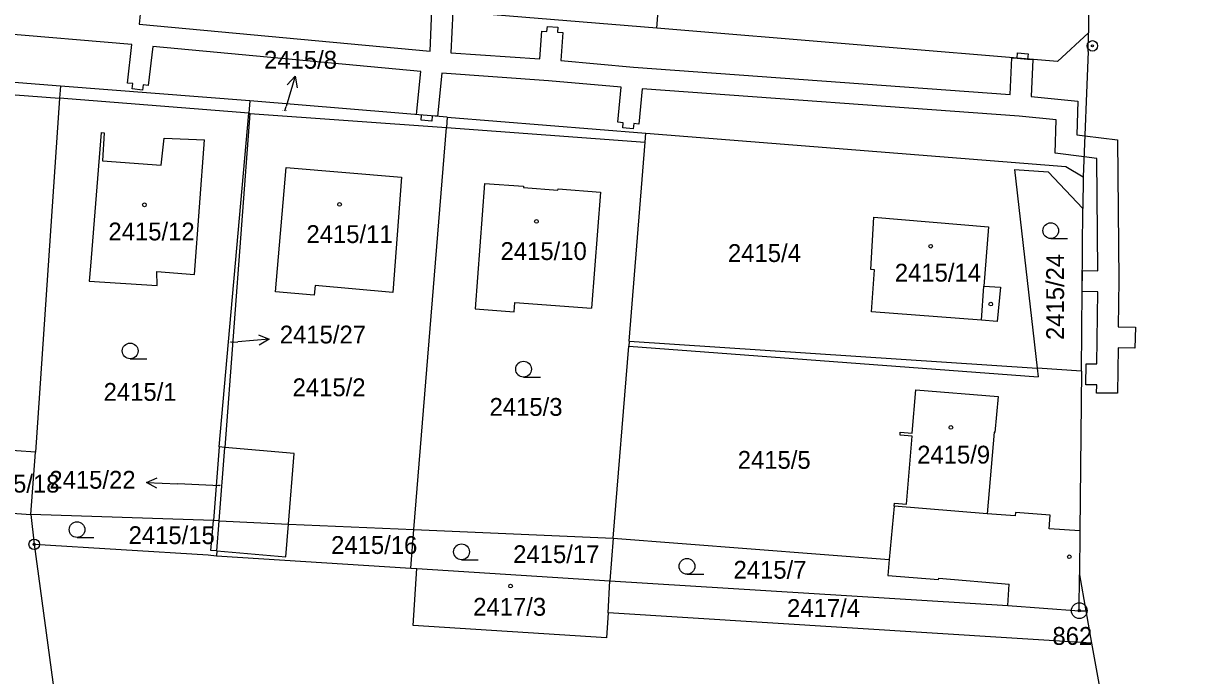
# Model space of a CAD drawing. Extents: x -755819 to -753140, y -1169796 to -1166000.
# Drawn here: x -755476.4 to -755365.5, y -1168194.5 to -1168132.3 of the extents above; entities that cross this region are included whole.
import ezdxf

# ---------------------------------------------------------------- set-up
doc = ezdxf.new("R2010")
doc.units = 0
for name, color, linetype in [('Vrstva 1', 7, 'Continuous'), ('Vrstva 16', 7, 'Continuous'), ('Vrstva 17', 7, 'Continuous'), ('Vrstva 18', 7, 'Continuous'), ('Vrstva 19', 7, 'Continuous'), ('Vrstva 24', 7, 'Continuous'), ('Vrstva 25', 7, 'Continuous'), ('Vrstva 27', 7, 'Continuous'), ('Vrstva 4', 7, 'Continuous'), ('Vrstva 6', 7, 'Continuous')]:
    doc.layers.add(name, color=color, linetype=linetype)

msp = doc.modelspace()

# ---------------------------------------------------------------- linework, layer by layer
at = {"layer": 'Vrstva 1'}
for p, q in [((-755416.04, -1168132.79), (-755414.67, -1168115.17)), ((-755374.9, -1168127.3), (-755374.91, -1168133.22)), ((-755416.04, -1168132.79), (-755435.92, -1168131.15)), ((-755377.87, -1168135.97), (-755416.04, -1168132.79)), ((-755374.91, -1168133.22), (-755377.87, -1168135.97)), ((-755374.92, -1168135.02), (-755374.91, -1168133.22)), ((-755374.92, -1168135.02), (-755375.4, -1168146.95)), ((-755472.87, -1168138.31), (-755490.84, -1168136.93)), ((-755490.86, -1168138.12), (-755472.95, -1168139.47)), ((-755454.81, -1168139.72), (-755472.87, -1168138.31)), ((-755472.95, -1168139.47), (-755475.25, -1168173.23)), ((-755454.91, -1168140.9), (-755472.95, -1168139.47)), ((-755436.01, -1168141.27), (-755454.81, -1168139.72)), ((-755457.74, -1168172.71), (-755454.91, -1168140.9)), ((-755454.83, -1168140.91), (-755457.22, -1168172.76)), ((-755454.91, -1168140.9), (-755454.83, -1168140.91)), ((-755454.83, -1168140.91), (-755436.09, -1168142.24)), ((-755436.01, -1168141.27), (-755417.08, -1168142.79)), ((-755439.19, -1168180.6), (-755436.09, -1168142.24)), ((-755436.09, -1168142.24), (-755417.15, -1168143.66)), ((-755469, -1168142.74), (-755470.02, -1168155.48)), ((-755469, -1168142.74), (-755468.7, -1168142.76)), ((-755468.7, -1168142.76), (-755468.88, -1168145.42)), ((-755463.28, -1168145.85), (-755463, -1168143.26)), ((-755463, -1168143.26), (-755459.15, -1168143.42)), ((-755460.1, -1168156.27), (-755459.15, -1168143.42)), ((-755418.68, -1168162.62), (-755417.15, -1168143.66)), ((-755417.15, -1168143.66), (-755417.08, -1168142.79)), ((-755417.08, -1168142.79), (-755377.05, -1168145.99)), ((-755468.88, -1168145.42), (-755463.28, -1168145.85)), ((-755377.05, -1168145.99), (-755375.4, -1168146.95)), ((-755452.37, -1168157.93), (-755451.36, -1168146.06)), ((-755451.36, -1168146.06), (-755440.36, -1168146.99)), ((-755440.36, -1168146.99), (-755441.19, -1168157.98)), ((-755381.95, -1168146.25), (-755379.79, -1168165.2)), ((-755381.95, -1168146.25), (-755378.75, -1168146.48)), ((-755378.75, -1168146.48), (-755375.43, -1168149.97)), ((-755375.4, -1168146.95), (-755375.43, -1168149.97)), ((-755432.47, -1168147.59), (-755433.36, -1168159.56)), ((-755432.47, -1168147.59), (-755428.76, -1168147.86)), ((-755428.76, -1168147.86), (-755428.76, -1168147.99)), ((-755428.76, -1168147.99), (-755425.46, -1168148.23)), ((-755425.46, -1168148.23), (-755425.44, -1168148.11)), ((-755425.44, -1168148.11), (-755421.42, -1168148.41)), ((-755421.42, -1168148.41), (-755422.25, -1168159.47)), ((-755375.57, -1168165.48), (-755375.43, -1168149.97)), ((-755395.63, -1168155.81), (-755395.35, -1168150.82)), ((-755395.35, -1168150.82), (-755384.42, -1168151.73)), ((-755384.42, -1168151.73), (-755384.86, -1168157.37)), ((-755470.02, -1168155.48), (-755470.13, -1168156.9)), ((-755395.28, -1168155.83), (-755395.63, -1168155.81)), ((-755395.59, -1168159.82), (-755395.28, -1168155.83)), ((-755470.13, -1168156.9), (-755463.67, -1168157.33)), ((-755463.7, -1168155.98), (-755460.1, -1168156.27)), ((-755463.67, -1168157.33), (-755463.7, -1168155.98)), ((-755448.68, -1168158.24), (-755452.37, -1168157.93)), ((-755448.6, -1168157.33), (-755448.68, -1168158.24)), ((-755441.19, -1168157.98), (-755448.6, -1168157.33)), ((-755384.86, -1168157.37), (-755383.28, -1168157.49)), ((-755383.28, -1168157.49), (-755383.61, -1168160.75)), ((-755429.64, -1168159.82), (-755429.57, -1168158.95)), ((-755429.57, -1168158.95), (-755422.25, -1168159.47)), ((-755433.36, -1168159.56), (-755429.64, -1168159.82)), ((-755385.11, -1168160.64), (-755395.59, -1168159.82)), ((-755383.61, -1168160.75), (-755385.11, -1168160.64)), ((-755418.68, -1168162.62), (-755418.72, -1168163.11)), ((-755420.19, -1168181.41), (-755418.72, -1168163.11)), ((-755418.72, -1168163.11), (-755379.7, -1168166.02)), ((-755375.57, -1168165.48), (-755379.79, -1168165.2)), ((-755379.79, -1168165.2), (-755379.7, -1168166.02)), ((-755375.57, -1168165.48), (-755375.73, -1168180.73)), ((-755391.69, -1168171.39), (-755391.35, -1168167.27)), ((-755391.35, -1168167.27), (-755383.52, -1168167.92)), ((-755383.52, -1168167.92), (-755383.82, -1168171.33)), ((-755392.86, -1168171.6), (-755392.84, -1168171.3)), ((-755392.84, -1168171.3), (-755391.69, -1168171.39)), ((-755383.9, -1168171.32), (-755384.57, -1168179.1)), ((-755383.82, -1168171.33), (-755383.9, -1168171.32)), ((-755391.72, -1168171.69), (-755392.86, -1168171.6)), ((-755392.26, -1168178.18), (-755391.72, -1168171.69)), ((-755475.25, -1168173.23), (-755481.97, -1168172.74)), ((-755475.68, -1168179.17), (-755475.25, -1168173.23)), ((-755457.74, -1168172.71), (-755458.3, -1168179.72)), ((-755457.22, -1168172.76), (-755457.74, -1168172.71)), ((-755457.74, -1168179.75), (-755457.22, -1168172.76)), ((-755393.42, -1168178.37), (-755393.4, -1168178.08)), ((-755393.4, -1168178.08), (-755392.26, -1168178.18)), ((-755482.4, -1168178.68), (-755475.68, -1168179.17)), ((-755458.3, -1168179.72), (-755475.68, -1168179.17)), ((-755475.68, -1168179.17), (-755475.37, -1168182)), ((-755393.42, -1168178.37), (-755393.89, -1168183.45)), ((-755381.89, -1168179.29), (-755384.57, -1168179.1)), ((-755381.86, -1168178.97), (-755381.89, -1168179.29)), ((-755378.56, -1168179.21), (-755381.86, -1168178.97)), ((-755378.66, -1168180.52), (-755378.56, -1168179.21)), ((-755457.74, -1168179.75), (-755458.3, -1168179.72)), ((-755457.96, -1168182.63), (-755457.74, -1168179.75)), ((-755457.74, -1168179.75), (-755451.13, -1168180.07)), ((-755451.13, -1168180.07), (-755439.19, -1168180.6)), ((-755439.49, -1168184.28), (-755439.19, -1168180.6)), ((-755439.19, -1168180.6), (-755420.19, -1168181.41)), ((-755420.19, -1168181.41), (-755420.52, -1168185.49)), ((-755420.19, -1168181.41), (-755393.89, -1168183.45)), ((-755375.73, -1168180.73), (-755378.66, -1168180.52)), ((-755375.73, -1168180.73), (-755375.76, -1168184.91)), ((-755475.37, -1168182), (-755458.79, -1168182.99)), ((-755475.37, -1168182), (-755467.53, -1168239.74)), ((-755458.79, -1168182.99), (-755457.99, -1168183.1)), ((-755457.96, -1168182.63), (-755457.99, -1168183.1)), ((-755457.99, -1168183.1), (-755439.49, -1168184.28)), ((-755393.89, -1168183.45), (-755394.04, -1168184.97)), ((-755439.49, -1168184.28), (-755438.92, -1168184.32)), ((-755439.27, -1168189.74), (-755438.92, -1168184.32)), ((-755438.92, -1168184.32), (-755420.52, -1168185.49)), ((-755420.68, -1168188.54), (-755420.52, -1168185.49)), ((-755420.52, -1168185.49), (-755382.59, -1168187.85)), ((-755394.04, -1168184.97), (-755389.19, -1168185.37)), ((-755389.19, -1168185.37), (-755389.17, -1168185.22)), ((-755389.17, -1168185.22), (-755382.45, -1168185.8)), ((-755382.59, -1168187.85), (-755382.45, -1168185.8)), ((-755382.59, -1168187.85), (-755375.78, -1168188.33)), ((-755420.68, -1168188.54), (-755420.84, -1168190.91)), ((-755374.6, -1168191.42), (-755420.68, -1168188.54)), ((-755375.78, -1168188.33), (-755375.15, -1168188.34)), ((-755375.15, -1168188.34), (-755374.6, -1168191.42)), ((-755420.84, -1168190.91), (-755439.27, -1168189.74)), ((-755374.6, -1168191.42), (-755365.54, -1168242.15))]:
    msp.add_line(p, q, dxfattribs=at)
at = {"layer": 'Vrstva 16'}
for p, q in [((-755450.49, -1168137.37), (-755451.36, -1168140.24)), ((-755451.5, -1168140.68), (-755451.36, -1168140.24)), ((-755452.97, -1168162.43), (-755455.96, -1168162.68)), ((-755456.64, -1168162.73), (-755455.96, -1168162.68)), ((-755464.68, -1168176.1), (-755461.68, -1168176.24)), ((-755457.69, -1168176.43), (-755461.68, -1168176.24))]:
    msp.add_line(p, q, dxfattribs=at)
for points in [[(-755451.26, -1168138.18), (-755450.49, -1168137.37), (-755450.3, -1168138.47)], [(-755454.01, -1168162.02), (-755452.97, -1168162.43), (-755453.93, -1168163.01)], [(-755463.7, -1168176.64), (-755464.68, -1168176.1), (-755463.65, -1168175.65)]]:
    msp.add_lwpolyline(points, dxfattribs=at)
at = {"layer": 'Vrstva 24'}
for centre, radius in [((-755374.53, -1168134.47), 0.5), ((-755374.53, -1168134.47), 0.1), ((-755475.37, -1168182), 0.5), ((-755475.37, -1168182), 0.1), ((-755375.78, -1168188.33), 0.75), ((-755375.78, -1168188.33), 0.1)]:
    msp.add_circle(centre, radius, dxfattribs=at)
at = {"layer": 'Vrstva 25'}
for p, q in [((-755378.5, -1168152.84), (-755376.9, -1168152.84)), ((-755466.23, -1168164.31), (-755464.63, -1168164.31)), ((-755428.74, -1168166.05), (-755427.14, -1168166.05)), ((-755471.29, -1168181.35), (-755469.69, -1168181.35)), ((-755434.65, -1168183.47), (-755433.05, -1168183.47)), ((-755413.16, -1168184.85), (-755411.56, -1168184.85))]:
    msp.add_line(p, q, dxfattribs=at)
for centre, radius in [((-755464.87, -1168149.63), 0.175), ((-755446.27, -1168149.59), 0.175), ((-755427.51, -1168151.21), 0.175), ((-755378.5, -1168152.09), 0.75), ((-755389.94, -1168153.58), 0.175), ((-755384.21, -1168159.09), 0.175), ((-755466.23, -1168163.56), 0.75), ((-755428.74, -1168165.3), 0.75), ((-755388.01, -1168170.86), 0.175), ((-755471.29, -1168180.6), 0.75), ((-755434.65, -1168182.72), 0.75), ((-755413.16, -1168184.1), 0.75), ((-755376.73, -1168183.19), 0.175), ((-755429.98, -1168185.99), 0.175)]:
    msp.add_circle(centre, radius, dxfattribs=at)
at = {"layer": 'Vrstva 27'}
for p, q in [((-755465.08, -1168129.64), (-755465.38, -1168132.4)), ((-755437.65, -1168134.97), (-755437.47, -1168131.07)), ((-755435.48, -1168131.19), (-755435.66, -1168135.13)), ((-755465.38, -1168132.4), (-755437.65, -1168134.97)), ((-755426.51, -1168133.1), (-755426.47, -1168132.61)), ((-755426.47, -1168132.61), (-755425.48, -1168132.68)), ((-755425.48, -1168132.68), (-755425.51, -1168133.18)), ((-755466.08, -1168134.35), (-755481.76, -1168133)), ((-755427.2, -1168135.72), (-755427.01, -1168133.07)), ((-755427.01, -1168133.07), (-755426.51, -1168133.1)), ((-755425.51, -1168133.18), (-755425.01, -1168133.21)), ((-755425.01, -1168133.21), (-755425.2, -1168135.88)), ((-755466.48, -1168138.02), (-755466.08, -1168134.35)), ((-755464.08, -1168134.53), (-755464.5, -1168138.24)), ((-755438.52, -1168136.9), (-755464.08, -1168134.53)), ((-755435.66, -1168135.13), (-755427.2, -1168135.72)), ((-755425.2, -1168135.88), (-755418.27, -1168136.5)), ((-755382.37, -1168139.12), (-755382.2, -1168135.61)), ((-755382.2, -1168135.61), (-755381.7, -1168135.65)), ((-755381.7, -1168135.65), (-755381.66, -1168135.15)), ((-755380.71, -1168135.73), (-755381.7, -1168135.65)), ((-755381.7, -1168135.65), (-755380.71, -1168135.73)), ((-755381.66, -1168135.15), (-755380.66, -1168135.24)), ((-755380.66, -1168135.24), (-755380.71, -1168135.73)), ((-755380.71, -1168135.73), (-755380.21, -1168135.78)), ((-755380.21, -1168135.78), (-755380.38, -1168139.29)), ((-755438.94, -1168141.03), (-755438.52, -1168136.9)), ((-755436.53, -1168137.07), (-755436.95, -1168141.19)), ((-755426.35, -1168137.79), (-755436.53, -1168137.07)), ((-755418.27, -1168136.5), (-755382.37, -1168139.12)), ((-755465.99, -1168138.07), (-755466.48, -1168138.02)), ((-755466.04, -1168138.57), (-755465.99, -1168138.07)), ((-755464.99, -1168138.19), (-755465.05, -1168138.68)), ((-755464.5, -1168138.24), (-755464.99, -1168138.19)), ((-755419.44, -1168138.41), (-755426.35, -1168137.79)), ((-755465.05, -1168138.68), (-755466.04, -1168138.57)), ((-755419.74, -1168141.75), (-755419.44, -1168138.41)), ((-755417.44, -1168138.57), (-755417.74, -1168141.93)), ((-755381.51, -1168141.19), (-755417.44, -1168138.57)), ((-755380.38, -1168139.29), (-755375.92, -1168139.73)), ((-755375.92, -1168139.73), (-755376.02, -1168142.95)), ((-755438.45, -1168141.07), (-755438.94, -1168141.03)), ((-755438.49, -1168141.57), (-755438.45, -1168141.07)), ((-755437.45, -1168141.15), (-755437.49, -1168141.65)), ((-755436.95, -1168141.19), (-755437.45, -1168141.15)), ((-755377.98, -1168141.53), (-755381.51, -1168141.19)), ((-755378.08, -1168144.71), (-755377.98, -1168141.53)), ((-755437.49, -1168141.65), (-755438.49, -1168141.57)), ((-755419.24, -1168141.8), (-755419.74, -1168141.75)), ((-755419.28, -1168142.29), (-755419.24, -1168141.8)), ((-755418.29, -1168142.38), (-755419.28, -1168142.29)), ((-755418.24, -1168141.88), (-755418.29, -1168142.38)), ((-755417.74, -1168141.93), (-755418.24, -1168141.88)), ((-755376.02, -1168142.95), (-755375.24, -1168143.04)), ((-755375.24, -1168143.04), (-755372.13, -1168143.42)), ((-755372.13, -1168143.42), (-755372.01, -1168156.81)), ((-755375.32, -1168145.05), (-755378.08, -1168144.71)), ((-755374.11, -1168145.2), (-755375.32, -1168145.05)), ((-755374.02, -1168155.92), (-755374.11, -1168145.2)), ((-755375.5, -1168157.88), (-755375.48, -1168155.88)), ((-755375.48, -1168155.88), (-755374.02, -1168155.92)), ((-755372.01, -1168156.81), (-755372.06, -1168161.26)), ((-755374.02, -1168157.92), (-755375.5, -1168157.88)), ((-755374.1, -1168164.79), (-755374.02, -1168157.92)), ((-755372.06, -1168161.26), (-755370.43, -1168161.3)), ((-755370.43, -1168161.3), (-755370.49, -1168163.3)), ((-755372.08, -1168163.26), (-755372.13, -1168167.6)), ((-755370.49, -1168163.3), (-755372.08, -1168163.26)), ((-755375.14, -1168166.78), (-755375.12, -1168164.78)), ((-755375.12, -1168164.78), (-755374.1, -1168164.79)), ((-755374.12, -1168166.79), (-755375.14, -1168166.78)), ((-755374.13, -1168167.58), (-755374.12, -1168166.79)), ((-755372.13, -1168167.6), (-755374.13, -1168167.58))]:
    msp.add_line(p, q, dxfattribs=at)
at = {"layer": 'Vrstva 4'}
for p, q in [((-755472.87, -1168138.31), (-755472.95, -1168139.47)), ((-755454.81, -1168139.72), (-755454.91, -1168140.9)), ((-755436.01, -1168141.27), (-755436.09, -1168142.24)), ((-755385.11, -1168160.64), (-755384.86, -1168157.37)), ((-755418.68, -1168162.62), (-755379.79, -1168165.2)), ((-755450.59, -1168173.34), (-755457.22, -1168172.76)), ((-755451.13, -1168180.07), (-755450.59, -1168173.34)), ((-755384.57, -1168179.1), (-755393.42, -1168178.37)), ((-755458.53, -1168182.58), (-755458.3, -1168179.72)), ((-755451.39, -1168183.21), (-755451.13, -1168180.07)), ((-755457.96, -1168182.63), (-755458.53, -1168182.58)), ((-755457.96, -1168182.63), (-755451.39, -1168183.21)), ((-755375.78, -1168188.33), (-755375.76, -1168184.91))]:
    msp.add_line(p, q, dxfattribs=at)
at = {"layer": 'Vrstva 6'}
msp.add_line((-755375.76, -1168184.91), (-755375.15, -1168188.34), dxfattribs=at)

# ---------------------------------------------------------------- texts
at = {"layer": 'Vrstva 16'}
for s, p in [('2415/8', (-755453.47, -1168136.65)), ('2415/27', (-755451.97, -1168162.85)), ('2415/22', (-755473.93, -1168176.7))]:
    msp.add_text(s, height=1.7, dxfattribs=at).set_placement(p)
at = {"layer": 'Vrstva 17'}
msp.add_text('862', height=1.7, dxfattribs=at).set_placement((-755378.34, -1168191.59))
at = {"layer": 'Vrstva 18'}
for s, height, p in [('2415/8', 0.1, (-755451.73, -1168140.68)), ('2415/4', 1.7, (-755409.26, -1168155.08)), ('2415/27', 0.1, (-755456.91, -1168162.73)), ('2415/1', 1.7, (-755468.76, -1168168.32)), ('2415/2', 1.7, (-755450.75, -1168167.88)), ('2415/3', 1.7, (-755431.98, -1168169.75)), ('2415/5', 1.7, (-755408.33, -1168174.8)), ('2415/22', 0.1, (-755457.97, -1168176.43)), ('2415/15', 1.7, (-755466.38, -1168181.98)), ('2415/16', 1.7, (-755447.08, -1168182.92)), ('2415/17', 1.7, (-755429.73, -1168183.79)), ('2415/7', 1.7, (-755408.73, -1168185.28)), ('2417/4', 1.7, (-755403.63, -1168188.93))]:
    msp.add_text(s, height=height, dxfattribs=at).set_placement(p)
msp.add_text('2415/24', height=1.7, rotation=90.0117, dxfattribs=at).set_placement((-755377.23, -1168162.52))
at = {"layer": 'Vrstva 19'}
for s, p in [('2415/12', (-755468.3, -1168153.02)), ('2415/11', (-755449.43, -1168153.27)), ('2415/10', (-755430.93, -1168154.89)), ('2415/14', (-755393.36, -1168156.95)), ('2415/9', (-755391.23, -1168174.3)), ('2415/18', (-755481.18, -1168177.07)), ('2417/3', (-755433.54, -1168188.81))]:
    msp.add_text(s, height=1.7, dxfattribs=at).set_placement(p)

doc.saveas('drawing.dxf')
